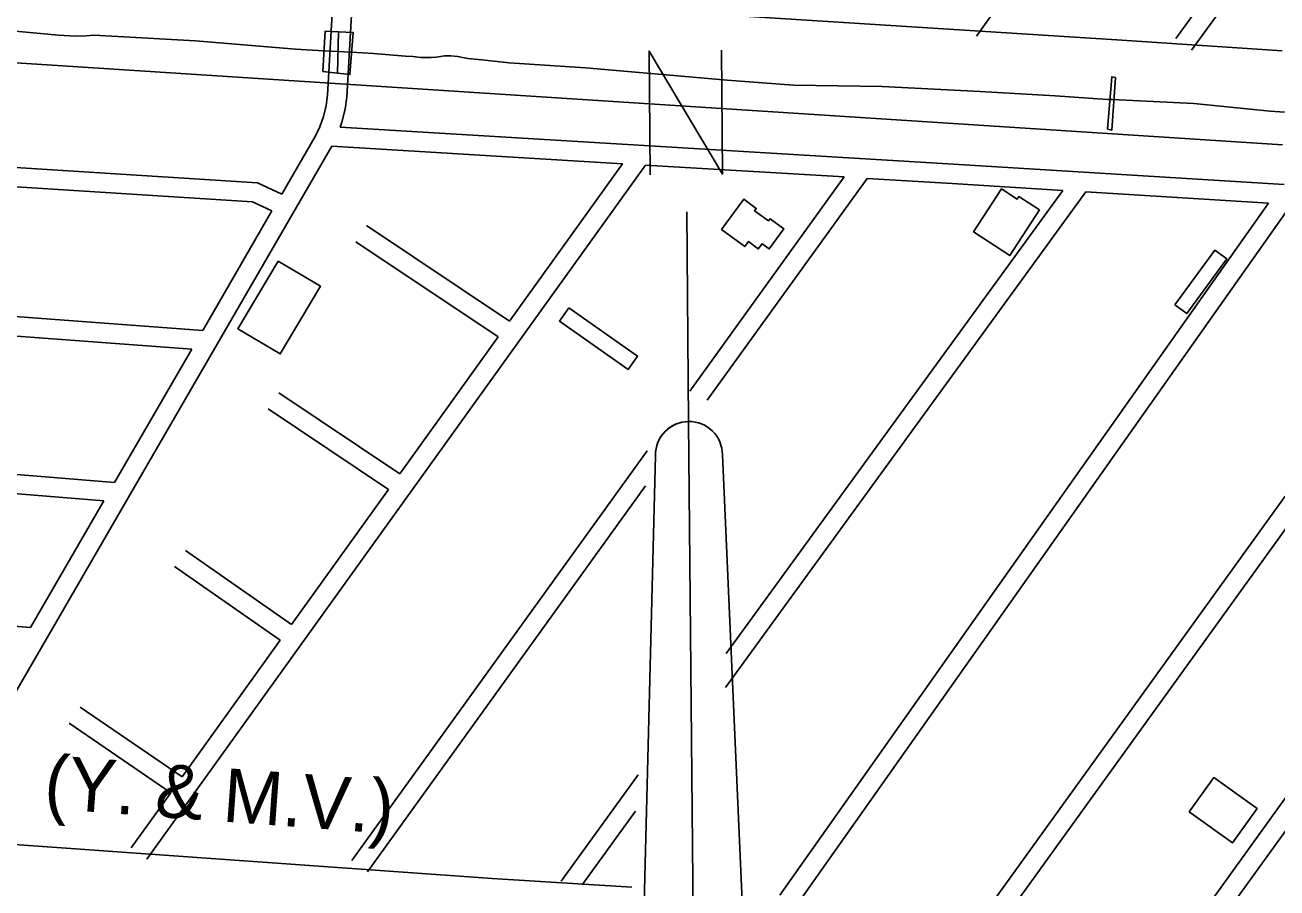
# Model space of a CAD drawing. Extents: x 3598634 to 3636690, y 517270 to 542944.
# Drawn here: x 3632413 to 3634355, y 537988 to 539326 of the extents above; entities that cross this region are included whole.
import ezdxf

# ---------------------------------------------------------------- set-up
doc = ezdxf.new("R2010")
doc.units = 0
for name, color, linetype in [('V-ANNO-SYMB', 7, 'Continuous'), ('V-BLDG-OTLN', 7, 'Continuous'), ('V-BRDG-OTLN', 7, 'Continuous'), ('V-RAIL-IDEN', 7, 'Continuous'), ('V-RAIL-TRAK', 7, 'Continuous'), ('V-ROAD-CNTR', 7, 'Continuous'), ('V-TOPO-SHOR', 7, 'Continuous')]:
    doc.layers.add(name, color=color, linetype=linetype)

msp = doc.modelspace()

# ---------------------------------------------------------------- linework, layer by layer
at = {"layer": 'V-ANNO-SYMB'}
for p, q in [((3633442.4, 538710.9), (3633439.4, 539035.8)), ((3633442.4, 538710.9), (3633451, 537795.9)), ((3633442.4, 538710.9), (3633451, 537795.9)), ((3633366.8, 537710.1), (3633390.9, 538658.4)), ((3633390.9, 538658.4), (3633366.8, 537710.1)), ((3633536.7, 537711.7), (3633494.9, 538659.3))]:
    msp.add_line(p, q, dxfattribs=at)
msp.add_lwpolyline([(3633382.9, 539093.3), (3633381.1, 539285.3), (3633494.9, 539094.4), (3633493.1, 539286.4)], dxfattribs=at)
for start, end in [(90.53, 180.5333), (90.5367, 180.5334), (0.5334, 90.5367)]:
    msp.add_arc((3633442.9, 538658.9), 52, start, end, dxfattribs=at)
at = {"layer": 'V-BLDG-OTLN'}
for points in [[(3633986.6, 539038.9), (3633940.4, 538968.4), (3633884.2, 539005.1), (3633927.7, 539071.6), (3633952, 539055.7), (3633954.7, 539059.7)], [(3633493.3, 539008.7), (3633529.3, 538982.2), (3633535, 538989.9), (3633550.4, 538978.6), (3633556.4, 538986.6), (3633567.5, 538978.5), (3633590.2, 539009.4), (3633568.6, 539025.2), (3633566.1, 539021.8), (3633544.5, 539037.6), (3633547.2, 539041.3), (3633527.8, 539055.6)], [(3634196.3, 538892), (3634258.2, 538976.5), (3634276.8, 538962.9), (3634214.9, 538878.3)], [(3632805.7, 538959.7), (3632743.4, 538854.6), (3632809.2, 538815.6), (3632871.5, 538920.7)], [(3633256.7, 538887.3), (3633363.3, 538812.3), (3633348.6, 538791.6), (3633242.1, 538866.5)], [(3634218.6, 538105.9), (3634285.6, 538057.6), (3634323.9, 538110.7), (3634256.8, 538159)]]:
    msp.add_lwpolyline(points, close=True, dxfattribs=at)
at = {"layer": 'V-BRDG-OTLN'}
msp.add_line((3632897.7, 539250.9), (3632899.5, 539315), dxfattribs=at)
for points in [[(3632874.9, 539253.4), (3632878.6, 539316), (3632899.5, 539315.1), (3632922.1, 539314.1), (3632917.1, 539248.8), (3632897.7, 539250.9)], [(3634104.4, 539244.4), (3634098.7, 539162.8), (3634092, 539164.2), (3634098.9, 539245.3)]]:
    msp.add_lwpolyline(points, close=True, dxfattribs=at)
at = {"layer": 'V-RAIL-TRAK'}
msp.add_lwpolyline([(3634363.5, 539140), (3625030.6, 539744.6), (3623425.4, 539853.9), (3622168.8, 539930.4), (3621634.5, 539953.7)], dxfattribs=at)
at = {"layer": 'V-ROAD-CNTR'}
for points in [[(3633889, 539308.4), (3634355.8, 539962.6)], [(3630176.1, 539551.8), (3631320.5, 539481.5), (3632794.6, 539386.2), (3634106.6, 539302.4), (3634362.7, 539285.7)], [(3634197.9, 539304.5), (3634357.6, 539524.1)], [(3634222.2, 539286.8), (3634362.9, 539480.4)], [(3632811.3, 539063.4), (3632863.3, 539153), (3632870.4, 539167.5), (3632876, 539183.6), (3632880.1, 539201), (3632882.5, 539216.9), (3632891.8, 539379.9)], [(3632902, 539167), (3632904.8, 539175.2), (3632909.5, 539195.3), (3632912.4, 539213.7), (3632921.8, 539378.2)], [(3634365.8, 539078.1), (3633853, 539109.9), (3632902, 539167)], [(3631639.7, 539152.7), (3632774, 539081.1), (3632811.3, 539063.4)], [(3632323.1, 538161.8), (3632889.1, 539137.7)], [(3633340, 539110.6), (3632889.1, 539137.7)], [(3631771.9, 539114.3), (3632766.3, 539051.6), (3632796.2, 539037.3)], [(3632602.3, 538032.4), (3633375.4, 539108.5)], [(3633164.7, 538866.6), (3633340, 539110.6)], [(3633683.7, 539090), (3633375.4, 539108.5)], [(3633444.3, 538757.8), (3633683.7, 539090)], [(3633471.3, 538744), (3633719.1, 539087.9)], [(3634022.8, 539069.3), (3633851.2, 539080), (3633719.1, 539087.9)], [(3633499.6, 538298.6), (3634058.3, 539067.1)], [(3633500.8, 538351.1), (3634022.8, 539069.3)], [(3634341.8, 539049.5), (3634058.3, 539067.1)], [(3633583.9, 537976.6), (3634341.8, 539049.5)], [(3632688.8, 538852.2), (3632796.2, 539037.3)], [(3633617.8, 537972.5), (3634367.9, 539034.5)], [(3632943, 539014.7), (3633164.7, 538866.6)], [(3632926.4, 538989.7), (3633147.2, 538842.2)], [(3631676.2, 538927.2), (3632688.8, 538852.2)], [(3631661.4, 538898.2), (3632672.1, 538823.3)], [(3632994.6, 538629.8), (3633147.2, 538842.2)], [(3632552.2, 538616.5), (3632672.1, 538823.3)], [(3632807.1, 538755.5), (3632994.6, 538629.8)], [(3632790.4, 538730.6), (3632977.1, 538605.5)], [(3631558.8, 538697.7), (3632552.2, 538616.5)], [(3631544, 538668.8), (3632535.5, 538587.8)], [(3632920.1, 538030.4), (3633377.9, 538665.6)], [(3632826.7, 538396.1), (3632977.1, 538605.5)], [(3632944.5, 538012.8), (3633375.5, 538611)], [(3633907.3, 537956.7), (3634367.7, 538595.4)], [(3632421.6, 538391.5), (3632535.5, 538587.8)], [(3633941.1, 537952.5), (3634372.6, 538550.9)], [(3632662, 538510.7), (3632826.7, 538396.1)], [(3632644.9, 538486.1), (3632809.2, 538371.8)], [(3631441.7, 538468.8), (3632421.6, 538391.5)], [(3632656.9, 538159.8), (3632809.2, 538371.8)], [(3632498.9, 538268.2), (3632656.9, 538159.8)], [(3632481.9, 538243.4), (3632639.4, 538135.4)], [(3633244.5, 537998.5), (3633364.3, 538163.3)], [(3632578, 538049.9), (3632639.4, 538135.4)], [(3634233.4, 537940.9), (3634373.3, 538134.9)], [(3633277.2, 537992.5), (3633360.2, 538106.7)], [(3634265.1, 537933.5), (3634372.6, 538082.6)], [(3632382.7, 538056.4), (3633137.9, 538002.4), (3633354.4, 537989.2)]]:
    msp.add_lwpolyline(points, dxfattribs=at)
at = {"layer": 'V-TOPO-SHOR'}
for points in [[(3630837.7, 539426.2), (3630853.7, 539424.4), (3631016.7, 539410.4), (3631203.5, 539397), (3631284.2, 539389.5), (3631350.3, 539384.2), (3631383.7, 539381.5), (3631437.5, 539379.4), (3631610.1, 539364.6), (3631771.5, 539359.4), (3631904.8, 539352.3), (3632078.2, 539340.8), (3632254, 539328.5), (3632403.9, 539315.4), (3632465.3, 539309.9), (3632491.3, 539308.4), (3632508.1, 539309), (3632520, 539310), (3632557.3, 539308), (3632677.7, 539301.3), (3632832.8, 539288), (3632876.8, 539285.6), (3632919.7, 539283.3)], [(3632919.7, 539283.3), (3632953.7, 539281.5), (3633003.1, 539277.4)], [(3633003.1, 539277.4), (3633014.9, 539276.6), (3633026.8, 539275.2), (3633034.7, 539275), (3633043.3, 539275.3), (3633051, 539275.9), (3633057.7, 539276.7), (3633063.9, 539277.6), (3633073.7, 539277.9), (3633084.3, 539276.8), (3633091.5, 539275.3), (3633100.2, 539273.6), (3633110.5, 539272.5), (3633121.5, 539271.5), (3633163.9, 539267), (3633282.5, 539259.3), (3633407.8, 539248.6)], [(3633407.8, 539248.6), (3633502.1, 539240.2), (3633604.8, 539232.6), (3633742.6, 539230.3), (3633894.3, 539222.5)], [(3633894.3, 539222.5), (3634010.8, 539215.6), (3634091.9, 539210.1), (3634099.6, 539210.2), (3634225.8, 539204), (3634344.3, 539191.9), (3634366.6, 539190.7)]]:
    msp.add_lwpolyline(points, dxfattribs=at)

# ---------------------------------------------------------------- texts
at = {"layer": 'V-RAIL-IDEN'}
msp.add_text('(Y. & M.V.)', height=83, rotation=355.7821, dxfattribs=at).set_placement((3632441.3, 538111.3))

doc.saveas('drawing.dxf')
